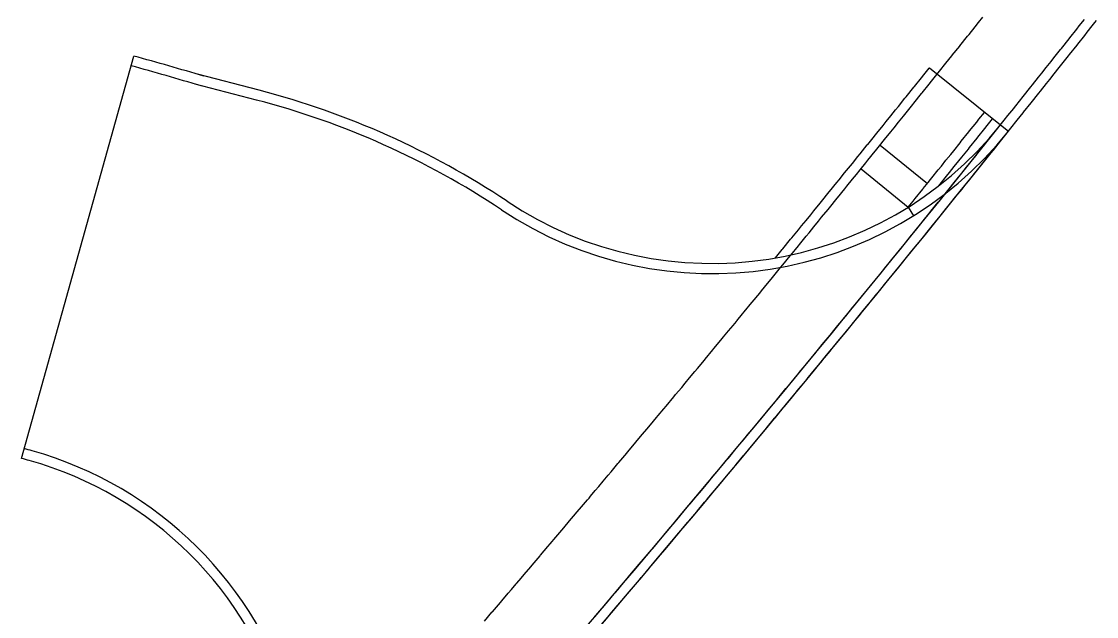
# Model space of a CAD drawing. Extents: x 2145147 to 2158018, y 137519 to 148068.
# Drawn here: x 2150295.4 to 2150366.2, y 143910 to 143949.1 of the extents above; entities that cross this region are included whole.
import ezdxf

# ---------------------------------------------------------------- set-up
doc = ezdxf.new("R2010")
doc.units = 0
doc.layers.add('PR_Phasing_Pavement_1', color=7, linetype='Continuous')

msp = doc.modelspace()

# ---------------------------------------------------------------- linework, layer by layer
at = {"layer": 'PR_Phasing_Pavement_1'}
for p, q in [((2150295.387, 143920.366), (2150302.782, 143946.86)), ((2150311.037, 143944.601), (2150306.977, 143945.655)), ((2150355.159, 143946.085), (2150359.85, 143942.332)), ((2150310.869, 143943.956), (2150306.81, 143945.01)), ((2150359.3, 143942.723), (2150358.944, 143942.28)), ((2150359.324, 143942.753), (2150359.3, 143942.723)), ((2150358.795, 143942.094), (2150358.324, 143941.506)), ((2150358.944, 143942.28), (2150358.795, 143942.094)), ((2150359.85, 143942.332), (2150360.371, 143941.916)), ((2150358.284, 143941.457), (2150357.78, 143940.829)), ((2150358.324, 143941.506), (2150358.284, 143941.457)), ((2150351.919, 143940.986), (2150355.026, 143938.468)), ((2150357.704, 143940.734), (2150357.278, 143940.204)), ((2150357.78, 143940.829), (2150357.704, 143940.734)), ((2150357.087, 143939.966), (2150356.771, 143939.575)), ((2150357.278, 143940.204), (2150357.087, 143939.966)), ((2150350.659, 143939.433), (2150353.767, 143936.914)), ((2150356.469, 143939.199), (2150356.265, 143938.945)), ((2150356.771, 143939.575), (2150356.469, 143939.199)), ((2150355.758, 143938.317), (2150355.73, 143938.282)), ((2150355.844, 143938.424), (2150355.758, 143938.317)), ((2150356.265, 143938.945), (2150355.844, 143938.424)), ((2150353.767, 143936.914), (2150354.12, 143936.349))]:
    msp.add_line(p, q, dxfattribs=at)
for points in [[(2150325.865, 143909.658), (2150326.363, 143910.239), (2150326.389, 143910.27), (2150326.912, 143910.882), (2150327.004, 143910.989), (2150327.435, 143911.495), (2150327.644, 143911.74), (2150327.958, 143912.108), (2150328.005, 143912.163), (2150328.284, 143912.491), (2150328.48, 143912.721), (2150328.924, 143913.242), (2150329.002, 143913.334), (2150329.524, 143913.948), (2150329.563, 143913.994), (2150330.045, 143914.562), (2150330.201, 143914.747), (2150330.566, 143915.177), (2150330.839, 143915.499), (2150331.086, 143915.791), (2150331.476, 143916.253), (2150331.606, 143916.406), (2150332.113, 143917.006), (2150332.126, 143917.022), (2150332.646, 143917.637), (2150332.75, 143917.76), (2150332.859, 143917.89), (2150333.165, 143918.253), (2150333.386, 143918.515), (2150333.684, 143918.869), (2150334.021, 143919.27), (2150334.202, 143919.486), (2150334.656, 143920.025), (2150334.72, 143920.102), (2150335.238, 143920.72), (2150335.29, 143920.781), (2150335.755, 143921.337), (2150335.924, 143921.538), (2150336.273, 143921.955), (2150336.557, 143922.294), (2150336.789, 143922.572), (2150337.189, 143923.052), (2150337.306, 143923.191), (2150337.683, 143923.643), (2150337.822, 143923.809), (2150338.337, 143924.428), (2150338.453, 143924.567), (2150338.852, 143925.047), (2150339.084, 143925.326), (2150339.367, 143925.667), (2150339.715, 143926.085), (2150339.882, 143926.286), (2150340.345, 143926.844), (2150340.396, 143926.906), (2150340.91, 143927.527), (2150340.974, 143927.604), (2150341.424, 143928.147), (2150341.603, 143928.364), (2150341.937, 143928.768), (2150342.232, 143929.125), (2150342.45, 143929.389), (2150342.476, 143929.421), (2150342.86, 143929.886), (2150342.962, 143930.011), (2150343.474, 143930.632), (2150343.487, 143930.648), (2150343.986, 143931.254), (2150344.114, 143931.41), (2150344.497, 143931.877), (2150344.74, 143932.172), (2150345.008, 143932.499), (2150345.366, 143932.935), (2150345.519, 143933.122), (2150345.991, 143933.699), (2150346.029, 143933.745), (2150346.539, 143934.369), (2150346.616, 143934.462), (2150347.049, 143934.993), (2150347.238, 143935.225), (2150347.24, 143935.227), (2150347.558, 143935.617), (2150347.863, 143935.991), (2150348.067, 143936.241), (2150348.487, 143936.756), (2150348.576, 143936.866), (2150349.084, 143937.491), (2150349.109, 143937.522), (2150349.592, 143938.116), (2150349.731, 143938.288), (2150350.099, 143938.741), (2150350.353, 143939.054), (2150350.606, 143939.367), (2150350.974, 143939.821), (2150351.113, 143939.993), (2150351.594, 143940.588), (2150351.619, 143940.62), (2150351.97, 143941.053), (2150352.125, 143941.246), (2150352.214, 143941.356), (2150352.631, 143941.873), (2150352.833, 143942.124), (2150353.136, 143942.501), (2150353.452, 143942.893), (2150353.641, 143943.128), (2150354.07, 143943.662), (2150354.146, 143943.756), (2150354.65, 143944.384), (2150354.688, 143944.431), (2150355.154, 143945.013), (2150355.305, 143945.201), (2150355.658, 143945.641), (2150355.922, 143945.971), (2150356.161, 143946.27), (2150356.538, 143946.742), (2150356.664, 143946.9), (2150356.67, 143946.907), (2150357.154, 143947.513), (2150357.166, 143947.529), (2150357.668, 143948.159), (2150357.769, 143948.285), (2150358.17, 143948.789), (2150358.383, 143949.057), (2150358.671, 143949.419)], [(2150333.07, 143909.875), (2150333.594, 143910.491), (2150333.633, 143910.538), (2150334.117, 143911.108), (2150334.274, 143911.293), (2150334.64, 143911.725), (2150334.914, 143912.048), (2150335.162, 143912.342), (2150335.554, 143912.805), (2150335.684, 143912.959), (2150336.193, 143913.561), (2150336.206, 143913.576), (2150336.728, 143914.194), (2150336.832, 143914.318), (2150336.942, 143914.448), (2150337.249, 143914.813), (2150337.47, 143915.075), (2150337.77, 143915.431), (2150338.108, 143915.833), (2150338.29, 143916.05), (2150338.745, 143916.592), (2150338.81, 143916.669), (2150339.33, 143917.288), (2150339.382, 143917.35), (2150339.849, 143917.908), (2150340.018, 143918.109), (2150340.368, 143918.528), (2150340.653, 143918.869), (2150340.887, 143919.148), (2150341.289, 143919.629), (2150341.405, 143919.769), (2150341.784, 143920.223), (2150341.923, 143920.39), (2150342.441, 143921.011), (2150342.557, 143921.151), (2150342.958, 143921.632), (2150343.19, 143921.912), (2150343.475, 143922.254), (2150343.823, 143922.674), (2150343.991, 143922.876), (2150344.456, 143923.436), (2150344.507, 143923.498), (2150345.023, 143924.121), (2150345.088, 143924.199), (2150345.539, 143924.744), (2150345.719, 143924.962), (2150346.054, 143925.367), (2150346.35, 143925.726), (2150346.568, 143925.991), (2150346.595, 143926.023), (2150346.98, 143926.49), (2150347.083, 143926.614), (2150347.597, 143927.239), (2150347.61, 143927.254), (2150348.111, 143927.863), (2150348.239, 143928.019), (2150348.624, 143928.488), (2150348.868, 143928.784), (2150349.137, 143929.113), (2150349.496, 143929.55), (2150349.649, 143929.738), (2150350.123, 143930.316), (2150350.162, 143930.363), (2150350.674, 143930.989), (2150350.75, 143931.083), (2150351.185, 143931.615), (2150351.375, 143931.848), (2150351.377, 143931.85), (2150351.696, 143932.242), (2150352.003, 143932.618), (2150352.207, 143932.869), (2150352.628, 143933.386), (2150352.718, 143933.496), (2150353.228, 143934.123), (2150353.253, 143934.154), (2150353.737, 143934.75), (2150353.878, 143934.923), (2150354.247, 143935.378), (2150354.501, 143935.692), (2150354.756, 143936.007), (2150355.125, 143936.462), (2150355.265, 143936.635), (2150355.748, 143937.232), (2150355.773, 143937.264), (2150356.124, 143937.699), (2150356.281, 143937.893), (2150356.37, 143938.003), (2150356.788, 143938.522), (2150356.991, 143938.774), (2150357.296, 143939.152), (2150357.613, 143939.545), (2150357.803, 143939.782), (2150358.233, 143940.317), (2150358.309, 143940.412), (2150358.815, 143941.042), (2150358.853, 143941.09), (2150359.321, 143941.673), (2150359.473, 143941.862), (2150359.827, 143942.304), (2150360.092, 143942.636), (2150360.332, 143942.936), (2150360.71, 143943.409), (2150360.836, 143943.567), (2150360.843, 143943.575), (2150361.328, 143944.183), (2150361.341, 143944.199), (2150361.845, 143944.831), (2150361.946, 143944.958), (2150362.348, 143945.464), (2150362.562, 143945.733), (2150362.852, 143946.097), (2150363.179, 143946.508), (2150363.355, 143946.73), (2150363.794, 143947.284), (2150363.857, 143947.363), (2150364.359, 143947.997), (2150364.41, 143948.06), (2150364.861, 143948.631), (2150365.024, 143948.837), (2150365.363, 143949.265)], [(2150333.579, 143909.443), (2150334.103, 143910.059), (2150334.142, 143910.105), (2150334.626, 143910.676), (2150334.783, 143910.861), (2150335.149, 143911.293), (2150335.424, 143911.617), (2150335.672, 143911.91), (2150336.064, 143912.373), (2150336.194, 143912.528), (2150336.703, 143913.13), (2150336.716, 143913.146), (2150337.238, 143913.764), (2150337.342, 143913.888), (2150337.452, 143914.018), (2150337.76, 143914.382), (2150337.981, 143914.645), (2150338.281, 143915.001), (2150338.619, 143915.404), (2150338.801, 143915.62), (2150339.256, 143916.162), (2150339.321, 143916.24), (2150339.841, 143916.859), (2150339.893, 143916.921), (2150340.361, 143917.479), (2150340.53, 143917.681), (2150340.88, 143918.1), (2150341.166, 143918.441), (2150341.399, 143918.72), (2150341.801, 143919.201), (2150341.918, 143919.341), (2150342.297, 143919.795), (2150342.436, 143919.962), (2150342.954, 143920.584), (2150343.07, 143920.723), (2150343.471, 143921.205), (2150343.704, 143921.485), (2150343.988, 143921.827), (2150344.337, 143922.247), (2150344.505, 143922.45), (2150344.97, 143923.01), (2150345.021, 143923.072), (2150345.537, 143923.695), (2150345.602, 143923.773), (2150346.053, 143924.318), (2150346.234, 143924.537), (2150346.568, 143924.942), (2150346.865, 143925.301), (2150347.083, 143925.566), (2150347.11, 143925.598), (2150347.495, 143926.065), (2150347.598, 143926.19), (2150348.112, 143926.814), (2150348.125, 143926.83), (2150348.626, 143927.439), (2150348.755, 143927.595), (2150349.14, 143928.064), (2150349.384, 143928.361), (2150349.653, 143928.689), (2150350.012, 143929.127), (2150350.166, 143929.315), (2150350.64, 143929.894), (2150350.678, 143929.941), (2150351.191, 143930.567), (2150351.267, 143930.661), (2150351.702, 143931.193), (2150351.892, 143931.426), (2150351.894, 143931.428), (2150352.214, 143931.82), (2150352.52, 143932.196), (2150352.725, 143932.447), (2150353.146, 143932.964), (2150353.236, 143933.074), (2150353.746, 143933.702), (2150353.771, 143933.733), (2150354.256, 143934.33), (2150354.396, 143934.502), (2150354.766, 143934.958), (2150355.02, 143935.272), (2150355.275, 143935.586), (2150355.644, 143936.042), (2150355.784, 143936.215), (2150356.267, 143936.813), (2150356.292, 143936.844), (2150356.644, 143937.28), (2150356.8, 143937.473), (2150356.889, 143937.584), (2150357.308, 143938.103), (2150357.511, 143938.355), (2150357.816, 143938.733), (2150358.133, 143939.127), (2150358.323, 143939.363), (2150358.754, 143939.899), (2150358.83, 143939.994), (2150359.336, 143940.625), (2150359.374, 143940.672), (2150359.842, 143941.256), (2150359.994, 143941.445), (2150360.348, 143941.887), (2150360.613, 143942.219), (2150360.853, 143942.519), (2150361.232, 143942.993), (2150361.358, 143943.151), (2150361.364, 143943.158), (2150361.85, 143943.767), (2150361.863, 143943.783), (2150362.367, 143944.415), (2150362.468, 143944.542), (2150362.871, 143945.048), (2150363.085, 143945.317), (2150363.374, 143945.681), (2150363.701, 143946.093), (2150363.878, 143946.315), (2150364.317, 143946.869), (2150364.38, 143946.948), (2150364.883, 143947.582), (2150364.933, 143947.646), (2150365.385, 143948.216), (2150365.548, 143948.423), (2150365.887, 143948.851), (2150366.053, 143949.062), (2150366.162, 143949.2)], [(2150345.019, 143933.564), (2150345.476, 143934.122), (2150345.514, 143934.168), (2150346.024, 143934.793), (2150346.101, 143934.885), (2150346.532, 143935.414), (2150346.743, 143935.672), (2150346.745, 143935.674), (2150347.041, 143936.038), (2150347.346, 143936.412), (2150347.55, 143936.662), (2150347.97, 143937.176), (2150348.058, 143937.286), (2150348.566, 143937.91), (2150348.591, 143937.942), (2150349.074, 143938.536), (2150349.213, 143938.708), (2150349.581, 143939.161), (2150349.835, 143939.474), (2150350.088, 143939.786), (2150350.456, 143940.24), (2150350.595, 143940.412), (2150351.072, 143941.003), (2150351.097, 143941.035), (2150351.451, 143941.472), (2150351.606, 143941.664), (2150351.695, 143941.775), (2150352.112, 143942.291), (2150352.314, 143942.542), (2150352.617, 143942.919), (2150352.933, 143943.311), (2150353.121, 143943.546), (2150353.551, 143944.08), (2150353.627, 143944.174), (2150354.131, 143944.802), (2150354.169, 143944.849), (2150354.634, 143945.43), (2150354.785, 143945.618), (2150355.138, 143946.058), (2150355.159, 143946.085)], [(2150353.767, 143936.914), (2150354.083, 143937.305), (2150354.224, 143937.479), (2150354.726, 143938.099), (2150354.749, 143938.129), (2150355.083, 143938.541), (2150355.239, 143938.736), (2150355.326, 143938.843), (2150355.746, 143939.364), (2150355.95, 143939.617), (2150356.252, 143939.993), (2150356.568, 143940.384), (2150356.759, 143940.622), (2150357.184, 143941.152), (2150357.261, 143941.247), (2150357.765, 143941.875), (2150357.805, 143941.924), (2150358.275, 143942.511), (2150358.424, 143942.697), (2150358.78, 143943.14), (2150358.803, 143943.17)]]:
    msp.add_lwpolyline(points, dxfattribs=at)
for centre, radius, start, end in [((2150204.881, 143596.118), 364.149, 73.64967, 74.4042), ((2150204.881, 143596.118), 363.483, 73.64967, 74.4042), ((2150297.528, 143892.576), 53.751, 56.29982, 75.44432), ((2150297.528, 143892.576), 53.084, 56.29982, 75.44432), ((2149252.251, 144828.89), 1418.718, 318.051723, 321.325095), ((2149252.251, 144828.89), 1419.385, 318.051723, 321.325095), ((2150340.853, 143957.538), 25, 236.29982, 321.32509), ((2150340.853, 143957.538), 24.333, 236.29982, 321.32509), ((2150204.881, 143596.118), 337.315, 74.31344, 74.4042), ((2150289.323, 143896.8), 25, 318.05172, 74.31344), ((2150204.881, 143596.118), 336.648, 74.31344, 74.4042), ((2150289.323, 143896.8), 24.333, 318.05172, 74.31344)]:
    msp.add_arc(centre, radius, start, end, dxfattribs=at)

doc.saveas('drawing.dxf')
